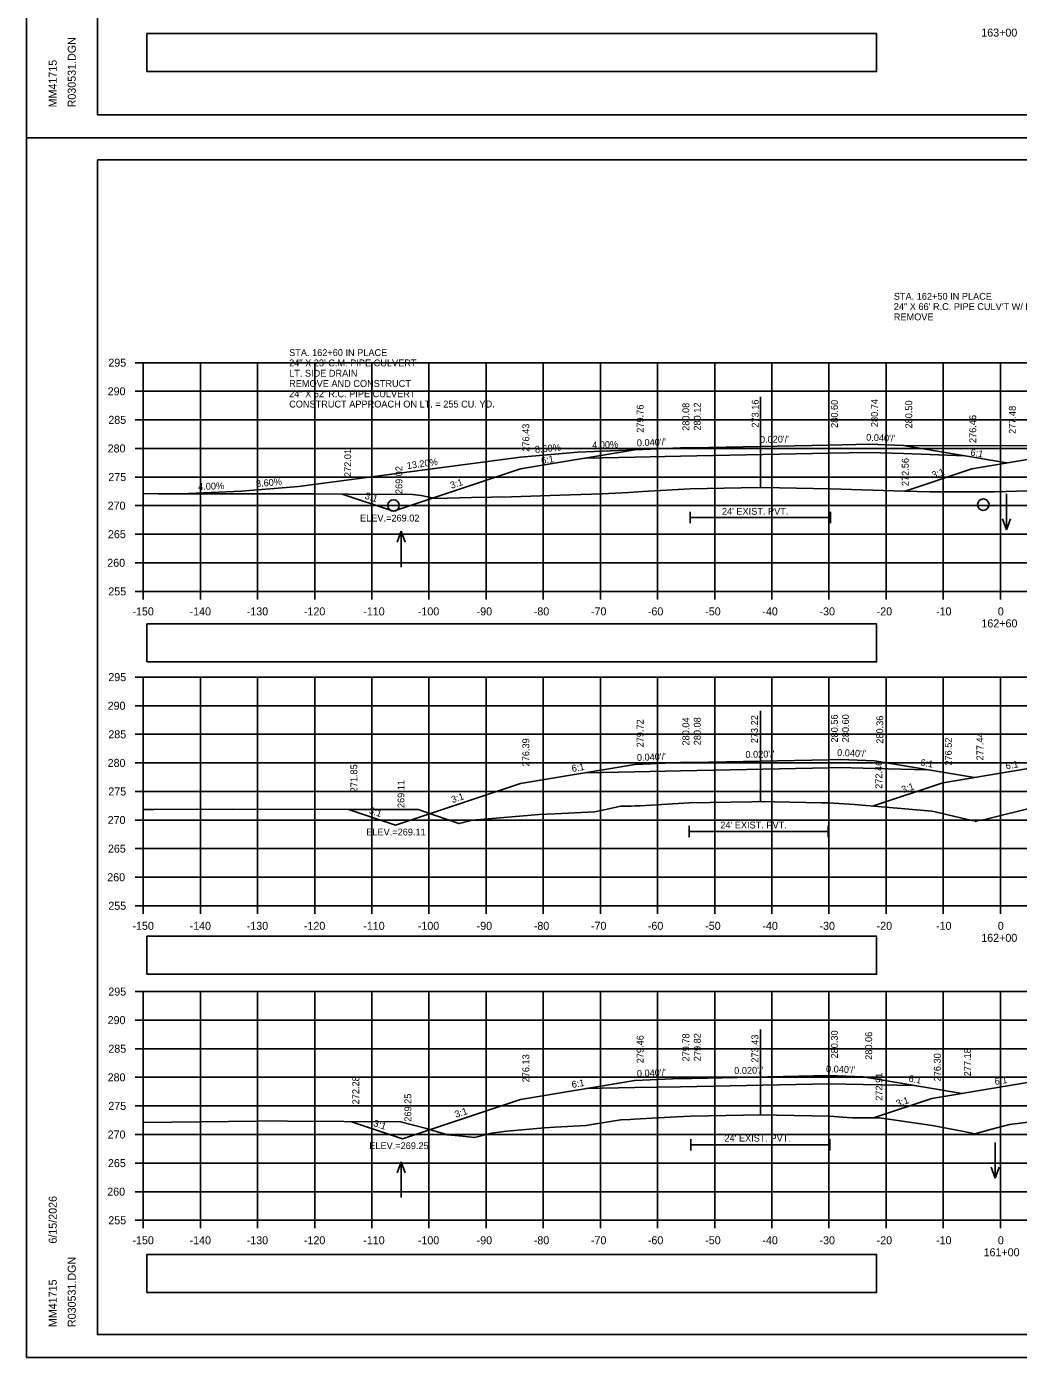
# Model space of a CAD drawing. Extents: x 285 to 4233, y -659 to 3710.
# Drawn here: x 1053.3 to 1226.8, y 598.9 to 831.7 of the extents above; entities that cross this region are included whole.
import ezdxf

# ---------------------------------------------------------------- set-up
doc = ezdxf.new("R2010")
doc.units = 0
for name, color, linetype in [('R_Alt Surface', 7, 'Continuous'), ('R_Axis', 7, 'Continuous'), ('R_Axis Annot', 7, 'Continuous'), ('R_Border', 7, 'Continuous'), ('R_Drive', 7, 'Continuous'), ('R_Exist Surface', 7, 'Continuous'), ('R_Fin Surface', 7, 'Continuous'), ('R_Grid', 7, 'Continuous'), ('R_No Plot', 7, 'Continuous'), ('R_Water', 7, 'Continuous'), ('R_Water Annot', 7, 'Continuous'), ('R_Xsect Elev', 7, 'Continuous'), ('R_Xsect Slope', 7, 'Continuous')]:
    doc.layers.add(name, color=color, linetype=linetype)

msp = doc.modelspace()

# ---------------------------------------------------------------- linework, layer by layer
at = {"layer": 'R_Alt Surface'}
for points in [[(1151.11, 756.22), (1159.68, 756.39), (1167.68, 756.55), (1193.68, 757.07), (1200.69, 757.21), (1206.69, 756.99), (1217.45, 756.59)], [(1169.37, 746.8), (1169.37, 744.8)], [(1169.37, 745.8), (1193.94, 745.8)], [(1193.94, 746.8), (1193.94, 744.8)], [(1151.11, 701.18), (1159.68, 701.35), (1167.68, 701.51), (1193.68, 702.03), (1195.62, 702.07), (1201.62, 701.92), (1210.99, 701.69)], [(1169.24, 691.88), (1169.24, 689.88)], [(1193.53, 691.88), (1193.53, 689.88)], [(1169.24, 690.88), (1193.53, 690.88)], [(1151.11, 645.92), (1159.68, 646.09), (1167.68, 646.25), (1193.68, 646.77), (1193.68, 646.77), (1199.68, 646.65), (1208.52, 646.47)], [(1169.49, 637.1), (1169.49, 635.1)], [(1169.49, 636.1), (1193.82, 636.1)], [(1193.82, 637.1), (1193.82, 635.1)]]:
    msp.add_lwpolyline(points, dxfattribs=at)
at = {"layer": 'R_Axis'}
for p, q in [((1072.28, 772.89), (1073.68, 772.89)), ((1073.68, 732.89), (1073.68, 772.89)), ((1072.28, 767.89), (1073.68, 767.89)), ((1072.28, 762.89), (1073.68, 762.89)), ((1072.28, 757.89), (1073.68, 757.89)), ((1072.28, 752.89), (1073.68, 752.89)), ((1072.28, 747.89), (1073.68, 747.89)), ((1072.28, 742.89), (1073.68, 742.89)), ((1072.28, 737.89), (1073.68, 737.89)), ((1072.28, 732.89), (1073.68, 732.89)), ((1073.68, 732.89), (1373.68, 732.89)), ((1073.68, 731.49), (1073.68, 732.89)), ((1083.68, 731.49), (1083.68, 732.89)), ((1093.68, 731.49), (1093.68, 732.89)), ((1103.68, 731.49), (1103.68, 732.89)), ((1113.68, 731.49), (1113.68, 732.89)), ((1123.68, 731.49), (1123.68, 732.89)), ((1133.68, 731.49), (1133.68, 732.89)), ((1143.68, 731.49), (1143.68, 732.89)), ((1153.68, 731.49), (1153.68, 732.89)), ((1163.68, 731.49), (1163.68, 732.89)), ((1173.68, 731.49), (1173.68, 732.89)), ((1183.68, 731.49), (1183.68, 732.89)), ((1193.68, 731.49), (1193.68, 732.89)), ((1203.68, 731.49), (1203.68, 732.89)), ((1213.68, 731.49), (1213.68, 732.89)), ((1223.68, 731.49), (1223.68, 732.89)), ((1072.28, 717.89), (1073.68, 717.89)), ((1073.68, 677.89), (1073.68, 717.89)), ((1072.28, 712.89), (1073.68, 712.89)), ((1072.28, 707.89), (1073.68, 707.89)), ((1072.28, 702.89), (1073.68, 702.89)), ((1072.28, 697.89), (1073.68, 697.89)), ((1072.28, 692.89), (1073.68, 692.89)), ((1072.28, 687.89), (1073.68, 687.89)), ((1072.28, 682.89), (1073.68, 682.89)), ((1072.28, 677.89), (1073.68, 677.89)), ((1073.68, 677.89), (1373.68, 677.89)), ((1073.68, 676.49), (1073.68, 677.89)), ((1083.68, 676.49), (1083.68, 677.89)), ((1093.68, 676.49), (1093.68, 677.89)), ((1103.68, 676.49), (1103.68, 677.89)), ((1113.68, 676.49), (1113.68, 677.89)), ((1123.68, 676.49), (1123.68, 677.89)), ((1133.68, 676.49), (1133.68, 677.89)), ((1143.68, 676.49), (1143.68, 677.89)), ((1153.68, 676.49), (1153.68, 677.89)), ((1163.68, 676.49), (1163.68, 677.89)), ((1173.68, 676.49), (1173.68, 677.89)), ((1183.68, 676.49), (1183.68, 677.89)), ((1193.68, 676.49), (1193.68, 677.89)), ((1203.68, 676.49), (1203.68, 677.89)), ((1213.68, 676.49), (1213.68, 677.89)), ((1223.68, 676.49), (1223.68, 677.89)), ((1072.28, 662.89), (1073.68, 662.89)), ((1073.68, 622.89), (1073.68, 662.89)), ((1072.28, 657.89), (1073.68, 657.89)), ((1072.28, 652.89), (1073.68, 652.89)), ((1072.28, 647.89), (1073.68, 647.89)), ((1072.28, 642.89), (1073.68, 642.89)), ((1072.28, 637.89), (1073.68, 637.89)), ((1072.28, 632.89), (1073.68, 632.89)), ((1072.28, 627.89), (1073.68, 627.89)), ((1072.28, 622.89), (1073.68, 622.89)), ((1073.68, 622.89), (1373.68, 622.89)), ((1073.68, 621.49), (1073.68, 622.89)), ((1083.68, 621.49), (1083.68, 622.89)), ((1093.68, 621.49), (1093.68, 622.89)), ((1103.68, 621.49), (1103.68, 622.89)), ((1113.68, 621.49), (1113.68, 622.89)), ((1123.68, 621.49), (1123.68, 622.89)), ((1133.68, 621.49), (1133.68, 622.89)), ((1143.68, 621.49), (1143.68, 622.89)), ((1153.68, 621.49), (1153.68, 622.89)), ((1163.68, 621.49), (1163.68, 622.89)), ((1173.68, 621.49), (1173.68, 622.89)), ((1183.68, 621.49), (1183.68, 622.89)), ((1193.68, 621.49), (1193.68, 622.89)), ((1203.68, 621.49), (1203.68, 622.89)), ((1213.68, 621.49), (1213.68, 622.89)), ((1223.68, 621.49), (1223.68, 622.89))]:
    msp.add_line(p, q, dxfattribs=at)
at = {"layer": 'R_Axis Annot'}
for points in [[(1074.32, 823.82), (1202.02, 823.82), (1202.02, 830.47), (1074.32, 830.47)], [(1074.32, 720.54), (1202.02, 720.54), (1202.02, 727.2), (1074.32, 727.2)], [(1074.32, 665.91), (1202.02, 665.91), (1202.02, 672.56), (1074.32, 672.56)], [(1074.32, 610.27), (1202.02, 610.27), (1202.02, 616.92), (1074.32, 616.92)]]:
    msp.add_lwpolyline(points, close=True, dxfattribs=at)
at = {"layer": 'R_Border'}
for p, q in [((1065.68, 816.23), (1065.68, 1021.69)), ((1065.68, 816.23), (1065.68, 816.23)), ((1381.86, 816.23), (1065.68, 816.23)), ((1065.68, 808.35), (1381.86, 808.35)), ((1065.68, 602.89), (1065.68, 808.35)), ((1218.2, 808.09), (1218.2, 808.09)), ((1218.2, 808.09), (1218.2, 808.09)), ((1065.68, 602.89), (1065.68, 602.89)), ((1381.86, 602.89), (1065.68, 602.89))]:
    msp.add_line(p, q, dxfattribs=at)
at = {"layer": 'R_Drive'}
for p, q in [((1149.68, 757.25), (1139.68, 756.39)), ((1159.68, 757.65), (1149.68, 757.25)), ((1139.68, 756.39), (1100.86, 751.26)), ((1090.86, 750.4), (1080.28, 749.98)), ((1100.86, 751.26), (1090.86, 750.4))]:
    msp.add_line(p, q, dxfattribs=at)
at = {"layer": 'R_Exist Surface'}
for points in [[(1073.68, 749.99), (1076.3, 749.98), (1088.69, 749.97), (1091.72, 749.97), (1103.57, 749.95), (1109.58, 749.88), (1120.8, 749.85), (1122.32, 749.65), (1124.78, 749.13), (1131.13, 749.3), (1138.11, 749.45), (1146.55, 749.73), (1153.96, 749.94), (1158.63, 750.21), (1159.39, 750.26), (1161.02, 750.35), (1169.37, 750.8), (1178.32, 750.98), (1181.64, 751.05), (1185, 750.99), (1193.94, 750.84), (1206.92, 750.44), (1211.34, 750.3), (1214.01, 750.29), (1222.57, 750.31), (1224.69, 750.37), (1242.89, 750.94)], [(1073.68, 694.75), (1075.55, 694.75), (1089.33, 694.77), (1110.14, 694.74), (1121.78, 694.74), (1122.8, 694.38), (1128.92, 692.26), (1129.69, 692.46), (1131.31, 692.9), (1140.23, 693.65), (1142.89, 693.86), (1145.73, 693.99), (1152.62, 694.33), (1154.36, 694.7), (1157.28, 695.31), (1159.08, 695.33), (1159.75, 695.35), (1160.65, 695.4), (1169.24, 695.88), (1180.17, 696.09), (1181.36, 696.11), (1192.36, 695.93), (1193.53, 695.91), (1194.44, 695.87), (1198.15, 695.64), (1211.04, 694.51), (1211.7, 694.45), (1212.23, 694.33), (1218.69, 692.79), (1219.22, 692.73), (1219.37, 692.59), (1219.56, 692.73), (1220.96, 693), (1230.13, 695.25)], [(1073.68, 640), (1093.55, 640.22), (1096.63, 640.26), (1098.95, 640.25), (1118.72, 640.11), (1123, 638.98), (1126.92, 637.81), (1129.54, 637.61), (1131.65, 637.38), (1134.6, 638.12), (1137.32, 638.48), (1143.92, 639.05), (1145.7, 639.15), (1151.19, 639.48), (1152.87, 639.75), (1157.28, 640.45), (1157.32, 640.45), (1158.86, 640.53), (1159.59, 640.56), (1166.98, 640.97), (1169.49, 641.1), (1178.73, 641.27), (1181.62, 641.32), (1184.5, 641.27), (1193.82, 641.09), (1196.88, 640.85), (1197.83, 640.78), (1199.22, 640.81), (1202.48, 640.79), (1211, 639.57), (1212.06, 639.41), (1217.26, 638.4), (1219.21, 637.99), (1221.95, 638.74), (1225.26, 639.62), (1234.15, 640.73)]]:
    msp.add_lwpolyline(points, dxfattribs=at)
at = {"layer": 'R_Fin Surface'}
for points in [[(1108.51, 749.89), (1117.47, 746.91), (1139.68, 754.31), (1159.68, 757.65), (1167.68, 757.97), (1169.68, 758.01), (1193.68, 758.49), (1200.69, 758.63), (1206.69, 758.39), (1224.81, 755.37)], [(1206.98, 750.44), (1218.69, 754.35), (1242.69, 758.35), (1248.69, 758.59), (1253.68, 758.49), (1277.68, 758.01), (1279.68, 757.97), (1287.68, 757.65), (1307.68, 754.31), (1325.97, 748.22), (1328.58, 749.09)], [(1109.59, 694.74), (1117.83, 691.99), (1139.68, 699.28), (1159.68, 702.61), (1167.68, 702.93), (1169.68, 702.97), (1193.68, 703.45), (1195.62, 703.49), (1201.62, 703.25), (1219.13, 700.33)], [(1201.44, 695.35), (1213.62, 699.41), (1237.62, 703.41), (1243.62, 703.65), (1253.68, 703.45), (1277.68, 702.97), (1279.68, 702.93), (1287.68, 702.61), (1307.68, 699.28), (1325.64, 693.29), (1328.27, 694.16)], [(1109.92, 640.17), (1119.04, 637.13), (1139.68, 644.01), (1159.68, 647.35), (1167.68, 647.67), (1169.68, 647.71), (1193.68, 648.19), (1199.68, 647.95), (1216.96, 645.07)], [(1201.49, 640.79), (1211.68, 644.19), (1235.68, 648.19), (1241.68, 648.43), (1253.68, 648.19), (1277.68, 647.71), (1279.68, 647.67), (1287.68, 647.35), (1307.68, 644.01), (1324.5, 638.41), (1327.5, 639.41)]]:
    msp.add_lwpolyline(points, dxfattribs=at)
at = {"layer": 'R_Grid'}
for p, q in [((1073.68, 772.89), (1373.68, 772.89)), ((1073.68, 732.89), (1073.68, 772.89)), ((1083.68, 732.89), (1083.68, 772.89)), ((1093.68, 732.89), (1093.68, 772.89)), ((1103.68, 732.89), (1103.68, 772.89)), ((1113.68, 732.89), (1113.68, 772.89)), ((1123.68, 732.89), (1123.68, 772.89)), ((1133.68, 732.89), (1133.68, 772.89)), ((1143.68, 732.89), (1143.68, 772.89)), ((1153.68, 732.89), (1153.68, 772.89)), ((1163.68, 732.89), (1163.68, 772.89)), ((1173.68, 732.89), (1173.68, 772.89)), ((1183.68, 732.89), (1183.68, 772.89)), ((1193.68, 732.89), (1193.68, 772.89)), ((1203.68, 732.89), (1203.68, 772.89)), ((1213.68, 732.89), (1213.68, 772.89)), ((1223.68, 732.89), (1223.68, 772.89)), ((1073.68, 767.89), (1373.68, 767.89)), ((1073.68, 762.89), (1373.68, 762.89)), ((1073.68, 757.89), (1373.68, 757.89)), ((1073.68, 752.89), (1373.68, 752.89)), ((1073.68, 747.89), (1373.68, 747.89)), ((1073.68, 742.89), (1373.68, 742.89)), ((1073.68, 737.89), (1373.68, 737.89)), ((1073.68, 732.89), (1373.68, 732.89)), ((1073.68, 717.89), (1373.68, 717.89)), ((1073.68, 677.89), (1073.68, 717.89)), ((1083.68, 677.89), (1083.68, 717.89)), ((1093.68, 677.89), (1093.68, 717.89)), ((1103.68, 677.89), (1103.68, 717.89)), ((1113.68, 677.89), (1113.68, 717.89)), ((1123.68, 677.89), (1123.68, 717.89)), ((1133.68, 677.89), (1133.68, 717.89)), ((1143.68, 677.89), (1143.68, 717.89)), ((1153.68, 677.89), (1153.68, 717.89)), ((1163.68, 677.89), (1163.68, 717.89)), ((1173.68, 677.89), (1173.68, 717.89)), ((1183.68, 677.89), (1183.68, 717.89)), ((1193.68, 677.89), (1193.68, 717.89)), ((1203.68, 677.89), (1203.68, 717.89)), ((1213.68, 677.89), (1213.68, 717.89)), ((1223.68, 677.89), (1223.68, 717.89)), ((1073.68, 712.89), (1373.68, 712.89)), ((1073.68, 707.89), (1373.68, 707.89)), ((1073.68, 702.89), (1373.68, 702.89)), ((1073.68, 697.89), (1373.68, 697.89)), ((1073.68, 692.89), (1373.68, 692.89)), ((1073.68, 687.89), (1373.68, 687.89)), ((1073.68, 682.89), (1373.68, 682.89)), ((1073.68, 677.89), (1373.68, 677.89)), ((1073.68, 662.89), (1373.68, 662.89)), ((1073.68, 622.89), (1073.68, 662.89)), ((1083.68, 622.89), (1083.68, 662.89)), ((1093.68, 622.89), (1093.68, 662.89)), ((1103.68, 622.89), (1103.68, 662.89)), ((1113.68, 622.89), (1113.68, 662.89)), ((1123.68, 622.89), (1123.68, 662.89)), ((1133.68, 622.89), (1133.68, 662.89)), ((1143.68, 622.89), (1143.68, 662.89)), ((1153.68, 622.89), (1153.68, 662.89)), ((1163.68, 622.89), (1163.68, 662.89)), ((1173.68, 622.89), (1173.68, 662.89)), ((1183.68, 622.89), (1183.68, 662.89)), ((1193.68, 622.89), (1193.68, 662.89)), ((1203.68, 622.89), (1203.68, 662.89)), ((1213.68, 622.89), (1213.68, 662.89)), ((1223.68, 622.89), (1223.68, 662.89)), ((1073.68, 657.89), (1373.68, 657.89)), ((1073.68, 652.89), (1373.68, 652.89)), ((1073.68, 647.89), (1373.68, 647.89)), ((1073.68, 642.89), (1373.68, 642.89)), ((1073.68, 637.89), (1373.68, 637.89)), ((1073.68, 632.89), (1373.68, 632.89)), ((1073.68, 627.89), (1373.68, 627.89)), ((1073.68, 622.89), (1373.68, 622.89))]:
    msp.add_line(p, q, dxfattribs=at)
at = {"layer": 'R_No Plot'}
for p, q in [((1053.28, 812.25), (1386.61, 812.25)), ((1053.28, 812.24), (1386.61, 812.24)), ((1053.28, 598.91), (1386.61, 598.91))]:
    msp.add_line(p, q, dxfattribs=at)
for points in [[(1053.27, 1025.58), (1386.61, 1025.58), (1386.61, 812.24), (1053.27, 812.24)], [(1299.6, 1021.69), (1319.22, 1021.69), (1319.22, 1011.81), (1335.33, 1011.81), (1358.53, 1011.81), (1358.65, 983.65), (1381.86, 983.65), (1381.86, 816.23), (1065.68, 816.23), (1065.68, 1021.69)], [(1053.27, 812.24), (1386.61, 812.24), (1386.61, 598.9), (1053.27, 598.9)], [(1299.6, 808.35), (1319.22, 808.35), (1319.22, 798.47), (1335.33, 798.47), (1358.53, 798.47), (1358.65, 770.31), (1381.86, 770.31), (1381.86, 602.89), (1065.68, 602.89), (1065.68, 808.35)]]:
    msp.add_lwpolyline(points, close=True, dxfattribs=at)
at = {"layer": 'R_Water'}
msp.add_line((1206.69, 758.39), (1242.69, 758.35), dxfattribs=at)
for centre in [(1117.47, 747.91), (1220.68, 748.06)]:
    msp.add_circle(centre, 1, dxfattribs=at)
at = {"layer": 'R_Water Annot'}
for p, q in [((1224.75, 749.94), (1224.75, 743.65)), ((1224.75, 743.65), (1224.05, 745.58)), ((1224.75, 743.65), (1225.45, 745.58)), ((1118.79, 743.44), (1118.09, 741.51)), ((1118.79, 737.15), (1118.79, 743.44)), ((1118.79, 743.44), (1119.49, 741.51)), ((1222.75, 636.52), (1222.75, 630.24)), ((1118.79, 633.13), (1118.09, 631.21)), ((1118.79, 626.85), (1118.79, 633.13)), ((1118.79, 633.13), (1119.49, 631.21)), ((1222.75, 630.24), (1222.05, 632.16)), ((1222.75, 630.24), (1223.45, 632.16))]:
    msp.add_line(p, q, dxfattribs=at)
at = {"layer": 'R_Xsect Elev'}
for p, q in [((1181.68, 751.05), (1181.68, 766.93)), ((1181.68, 696.11), (1181.68, 712)), ((1181.68, 641.32), (1181.68, 656.25))]:
    msp.add_line(p, q, dxfattribs=at)

# ---------------------------------------------------------------- texts
at = {"layer": 'R_Axis Annot'}
for s, p in [('163+00', (1220.33, 829.93)), ('295', (1067.57, 772.19)), ('290', (1067.45, 767.19)), ('285', (1067.57, 762.19)), ('280', (1067.45, 757.19)), ('275', (1067.57, 752.19)), ('270', (1067.45, 747.19)), ('265', (1067.5, 742.19)), ('260', (1067.38, 737.19)), ('255', (1067.57, 732.19)), ('-150', (1071.79, 728.69)), ('-140', (1081.79, 728.69)), ('-130', (1091.79, 728.69)), ('-120', (1101.79, 728.69)), ('-110', (1112.18, 728.69)), ('-100', (1121.73, 728.69)), ('-90', (1132.02, 728.69)), ('-80', (1142.02, 728.69)), ('-70', (1152.02, 728.69)), ('-60', (1161.98, 728.69)), ('-50', (1172.02, 728.69)), ('-40', (1182.02, 728.69)), ('-30', (1192.02, 728.69)), ('-20', (1202.02, 728.69)), ('-10', (1212.41, 728.69)), ('0', (1223.22, 728.69)), ('162+60', (1220.35, 726.59)), ('295', (1067.57, 717.19)), ('290', (1067.45, 712.19)), ('285', (1067.57, 707.19)), ('280', (1067.45, 702.19)), ('275', (1067.57, 697.19)), ('270', (1067.45, 692.19)), ('265', (1067.5, 687.19)), ('260', (1067.38, 682.19)), ('255', (1067.57, 677.19)), ('-150', (1071.79, 673.69)), ('-140', (1081.79, 673.69)), ('-130', (1091.79, 673.69)), ('-120', (1101.79, 673.69)), ('-110', (1112.18, 673.69)), ('-100', (1121.73, 673.69)), ('-90', (1132.02, 673.69)), ('-80', (1142.02, 673.69)), ('-70', (1152.02, 673.69)), ('-60', (1161.98, 673.69)), ('-50', (1172.02, 673.69)), ('-40', (1182.02, 673.69)), ('-30', (1192.02, 673.69)), ('-20', (1202.02, 673.69)), ('-10', (1212.41, 673.69)), ('0', (1223.22, 673.69)), ('162+00', (1220.33, 671.59)), ('295', (1067.57, 662.19)), ('290', (1067.45, 657.19)), ('285', (1067.57, 652.19)), ('280', (1067.45, 647.19)), ('275', (1067.57, 642.19)), ('270', (1067.45, 637.19)), ('265', (1067.5, 632.19)), ('260', (1067.38, 627.19)), ('255', (1067.57, 622.19)), ('-150', (1071.79, 618.69)), ('-140', (1081.79, 618.69)), ('-130', (1091.79, 618.69)), ('-120', (1101.79, 618.69)), ('-110', (1112.18, 618.69)), ('-100', (1121.73, 618.69)), ('-90', (1132.02, 618.69)), ('-80', (1142.02, 618.69)), ('-70', (1152.02, 618.69)), ('-60', (1161.98, 618.69)), ('-50', (1172.02, 618.69)), ('-40', (1182.02, 618.69)), ('-30', (1192.02, 618.69)), ('-20', (1202.02, 618.69)), ('-10', (1212.41, 618.69)), ('0', (1223.22, 618.69)), ('161+00', (1220.73, 616.59))]:
    msp.add_text(s, height=1.4, dxfattribs=at).set_placement(p)
at = {"layer": 'R_Border'}
for s, p in [('R030531.DGN', (1061.87, 817.55)), ('MM41715', (1058.54, 817.55)), ('6/15/2026', (1058.54, 618.81)), ('R030531.DGN', (1061.87, 604.21)), ('MM41715', (1058.54, 604.21))]:
    msp.add_text(s, height=1.4, rotation=90, dxfattribs=at).set_placement(p)
at = {"layer": 'R_Water'}
for p in [(1174.94, 746.29), (1174.66, 691.42), (1175.38, 636.65)]:
    msp.add_text("24' EXIST. PVT.", height=1.2, dxfattribs=at).set_placement(p)
at = {"layer": 'R_Water Annot'}
for s, p in [('STA. 162+50 IN PLACE', (1205.02, 783.9)), ('24" X 66\' R.C. PIPE CULV\'T W/ FES IN MEDIAN', (1205.02, 782.1)), ('REMOVE', (1205.02, 780.3)), ('STA. 162+60 IN PLACE', (1099.21, 774.05)), ('24" X 23\' C.M. PIPE CULVERT', (1099.21, 772.25)), ('LT. SIDE DRAIN', (1099.21, 770.45)), ('REMOVE AND CONSTRUCT', (1099.21, 768.65)), ('24" X 52\' R.C. PIPE CULVERT', (1099.21, 766.85)), ('CONSTRUCT APPROACH ON LT. = 255 CU. YD.', (1099.21, 765.05))]:
    msp.add_text(s, height=1.2, dxfattribs=at).set_placement(p)
at = {"layer": 'R_Xsect Elev'}
for s, rotation, p in [('280.12', 90, (1171.23, 761.01)), ('273.16', 90, (1181.37, 761.53)), ('280.60', 90, (1195.23, 761.49)), ('280.74', 90, (1202.24, 761.63)), ('280.50', 90, (1208.24, 761.39)), ('279.76', 90, (1161.23, 760.65)), ('280.08', 90, (1169.23, 760.97)), ('276.46', 90, (1219.44, 758.84)), ('277.48', 90, (1226.36, 760.44)), ('276.43', 90, (1141.23, 757.31)), ('4.00%', 2.2906, (1152.26, 757.85)), ('272.01', 90, (1110.06, 752.89)), ('8.60%', 4.9153, (1142.27, 757.11)), ('269.02', 90, (1119.02, 749.91)), ('13.20%', 7.5196, (1119.88, 754.28)), ('272.56', 90, (1207.62, 751.31)), ('4.00%', 2.2906, (1083.31, 750.6)), ('8.60%', 4.9153, (1093.45, 751.13)), ('279.72', 90, (1161.23, 705.61)), ('280.04', 90, (1169.23, 705.93)), ('280.08', 90, (1171.23, 705.97)), ('273.22', 90, (1181.24, 706.33)), ('280.56', 90, (1195.23, 706.45)), ('280.60', 90, (1197.17, 706.49)), ('280.36', 90, (1203.17, 706.25)), ('277.44', 90, (1220.68, 703.33)), ('276.39', 90, (1141.23, 702.28)), ('276.52', 90, (1215.17, 702.41)), ('272.46', 90, (1202.99, 698.35)), ('271.85', 90, (1111.14, 697.74)), ('269.11', 90, (1119.38, 694.99)), ('279.46', 90, (1161.23, 650.35)), ('279.78', 90, (1169.23, 650.67)), ('279.82', 90, (1171.23, 650.71)), ('273.43', 90, (1181.31, 650.46)), ('280.30', 90, (1195.23, 651.19)), ('280.06', 90, (1201.23, 650.95)), ('276.13', 90, (1141.23, 647.01)), ('276.30', 90, (1213.23, 647.19)), ('277.18', 90, (1218.51, 648.07)), ('272.28', 90, (1111.47, 643.17)), ('272.91', 90, (1203.04, 643.79)), ('269.25', 90, (1120.59, 640.13))]:
    msp.add_text(s, height=1.2, rotation=rotation, dxfattribs=at).set_placement(p)
for s, p in [('ELEV.=269.02', (1111.62, 745.11)), ('ELEV.=269.11', (1112.71, 690.19)), ('ELEV.=269.25', (1113.23, 635.33))]:
    msp.add_text(s, height=1.2, dxfattribs=at).set_placement(p)
at = {"layer": 'R_Xsect Slope'}
for s, rotation, p in [("0.040'/'", 2.2904, (1160.09, 758.26)), ("0.020'/'", 1.1452, (1181.61, 758.85)), ("0.040'/'", 357.7094, (1200.16, 759.25)), ('6:1', 9.4646, (1143.41, 755.15)), ('6:1', 350.5361, (1218.37, 756.66)), ('3:1', 18.4338, (1211.89, 752.61)), ('3:1', 18.4328, (1127.62, 750.82)), ('3:1', 341.5642, (1112.36, 749.14)), ("0.040'/'", 357.7094, (1195.08, 704.11)), ("0.040'/'", 2.2907, (1160.09, 703.23)), ("0.020'/'", 1.144, (1179.07, 703.76)), ('6:1', 350.5398, (1209.61, 702.42)), ('6:1', 9.4625, (1224.69, 701.76)), ('6:1', 9.4642, (1148.75, 701.3)), ('3:1', 18.4362, (1206.58, 697.59)), ('3:1', 18.4341, (1127.8, 695.85)), ('3:1', 341.5669, (1113.08, 694.1)), ("0.020'/'", 1.1458, (1177.1, 648.46)), ("0.040'/'", 357.709, (1193.14, 648.81)), ('6:1', 9.4614, (1148.75, 646.03)), ("0.040'/'", 2.2907, (1160.09, 647.96)), ('6:1', 350.5382, (1207.55, 647.14)), ('6:1', 9.4622, (1222.75, 646.54)), ('3:1', 18.4365, (1128.41, 640.79)), ('3:1', 18.4376, (1205.64, 642.7)), ('3:1', 341.5653, (1113.85, 639.39))]:
    msp.add_text(s, height=1.2, rotation=rotation, dxfattribs=at).set_placement(p)

doc.saveas('drawing.dxf')
